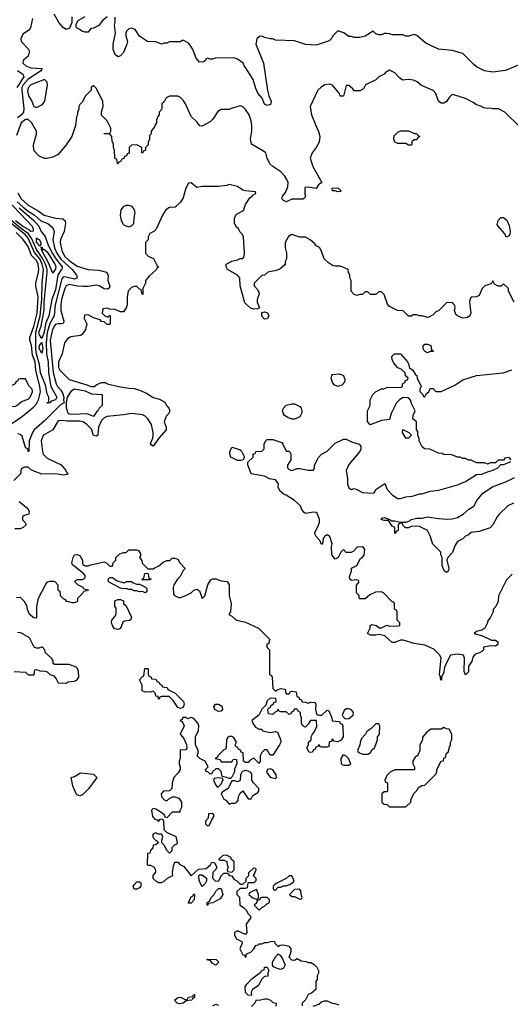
# Model space of a CAD drawing. Header units: inches. Extents: x 2380053 to 2584298, y 380219 to 546618.
# Tile 543 of 656: x 2495947 to 2499559, y 469121 to 476370. Entities that reach past the tile are written whole.
import ezdxf

# ---------------------------------------------------------------- set-up
doc = ezdxf.new("R2010")
doc.units = ezdxf.units.IN
doc.header["$MEASUREMENT"] = 0
doc.layers.add('C4496', color=7, linetype='Continuous')
doc.layers.add('C4497', color=7, linetype='Continuous')

msp = doc.modelspace()

# ---------------------------------------------------------------- linework, layer by layer
at = {"layer": 'C4496', "color": 2, "elevation": 46}
for points in [[(2496840, 470000), (2496838, 469990), (2496830, 469978), (2496810, 469968.7), (2496789.4, 469969.4), (2496782, 469990), (2496790.8, 470000)], [(2497302, 470000), (2497290, 469988), (2497283.9, 470000)], [(2497624.4, 470000), (2497622, 469978), (2497610, 469974), (2497570, 469974), (2497546, 469950), (2497546, 469930), (2497566, 469910), (2497568, 469850), (2497594, 469834), (2497614.6, 469814.6), (2497630, 469786), (2497646, 469770), (2497646, 469750), (2497636.4, 469743.6), (2497615.3, 469710), (2497618, 469650), (2497610, 469634), (2497550, 469662), (2497528, 469650), (2497528.4, 469628.4), (2497543.1, 469603.1), (2497582, 469582), (2497586, 469570), (2497568.7, 469530), (2497590, 469486), (2497602, 469482), (2497610, 469466), (2497614, 469470), (2497614, 469490), (2497650, 469506), (2497671.3, 469528.7), (2497686.4, 469553.6), (2497702, 469558), (2497710, 469566), (2497730, 469566), (2497750, 469575.3), (2497770, 469575.3), (2497806, 469586), (2497822, 469582), (2497826, 469570), (2497850, 469546), (2497864.7, 469555.3), (2497890, 469559), (2497928.9, 469548.9), (2497942, 469530), (2497942, 469510), (2497936.4, 469483.6), (2497928, 469470), (2497947.3, 469447.3), (2497970, 469446), (2497990, 469458), (2498020.4, 469440.4), (2498056.4, 469436.4), (2498070, 469428), (2498090, 469428), (2498114.6, 469414.6), (2498134.6, 469394.6), (2498148, 469370), (2498148, 469350), (2498138, 469330), (2498136.4, 469303.6), (2498127.3, 469287.3), (2498126, 469230), (2498096.4, 469203.6), (2498070, 469194), (2498050, 469154), (2498026, 469130), (2498026, 469110)], [(2497824, 470000), (2497814, 469990), (2497814, 469970), (2497822, 469962), (2497830, 469962), (2497850, 469982), (2497870, 469982), (2497890, 469994), (2497910, 469994), (2497926.5, 470000)], [(2497368, 469110), (2497390, 469122), (2497410, 469114)], [(2497654.6, 469105.4), (2497678, 469130), (2497690, 469154), (2497710, 469152), (2497750, 469162), (2497770, 469162), (2497794, 469150), (2497810, 469134), (2497834, 469130), (2497832.7, 469107.3)], [(2498107.3, 469107.3), (2498150, 469122), (2498170, 469138), (2498190, 469146), (2498210, 469146), (2498248.4, 469128.4), (2498267.3, 469127.3), (2498296.4, 469116.4)]]:
    msp.add_lwpolyline(points, dxfattribs=at)
for points in [[(2497330, 469848), (2497326, 469850), (2497326, 469870), (2497342, 469878), (2497358, 469910), (2497378, 469930), (2497390, 469954), (2497410, 469974), (2497430, 469974), (2497442, 469930), (2497423.6, 469896.4), (2497370, 469868), (2497338, 469862)], [(2497190, 469866), (2497188.9, 469871.1), (2497198, 469882), (2497206, 469910), (2497222, 469918), (2497230, 469934), (2497234, 469930), (2497232, 469890), (2497210, 469866)], [(2497690, 469966), (2497638, 469942), (2497634, 469930), (2497663.6, 469903.6), (2497690, 469894), (2497702, 469898), (2497706, 469910), (2497706, 469930)], [(2497770, 469906), (2497730, 469906), (2497718, 469902), (2497711.6, 469888.4), (2497694, 469886), (2497691.6, 469868.4), (2497674, 469850), (2497710, 469814), (2497730, 469834), (2497750, 469842), (2497763.1, 469856.9), (2497786, 469870), (2497786, 469890)], [(2498007.3, 469967.3), (2497970, 469966), (2497934, 469930), (2497950, 469914), (2497970, 469914), (2498010, 469894), (2498022, 469898), (2498026, 469910), (2498018, 469930), (2498016.4, 469956.4)], [(2497870, 469378), (2497843.1, 469383.1), (2497815.3, 469395.3), (2497808, 469408), (2497809, 469430), (2497829.3, 469470.7), (2497850, 469492), (2497863.6, 469483.6), (2497879.8, 469459.8), (2497902, 469410), (2497890, 469386)], [(2497390, 469408), (2497363.1, 469423.1), (2497350, 469446), (2497330, 469446), (2497327.3, 469452.7), (2497394, 469450), (2497412, 469430)], [(2497650, 469186), (2497628.4, 469188.4), (2497608.4, 469208.4), (2497608, 469250), (2497618, 469270), (2497658, 469310), (2497722, 469358), (2497730, 469372), (2497746, 469374), (2497750, 469394), (2497770, 469394), (2497782, 469370), (2497774, 469350), (2497772.7, 469327.3), (2497750, 469326), (2497730, 469306), (2497703.6, 469256.4), (2497662, 469230), (2497652, 469210), (2497654, 469190)], [(2497123.1, 469123.1), (2497106, 469130), (2497086, 469150), (2497111.6, 469171.6), (2497130, 469172), (2497170, 469154), (2497182, 469158), (2497190, 469172), (2497222, 469178), (2497226, 469190), (2497232.7, 469192.7), (2497234, 469170), (2497218, 469162), (2497214, 469150), (2497172.7, 469147.3), (2497150, 469128.7)]]:
    msp.add_lwpolyline(points, close=True, dxfattribs=at)
at = {"layer": 'C4497', "color": 2}
for points, elevation in [([(2496042, 476378), (2496026, 476310), (2496019.8, 476300.2), (2496011.3, 476290), (2495970, 476262.7), (2495954.9, 476230), (2495958, 476210), (2496014, 476150), (2496017.3, 476130), (2496010, 476102), (2495972, 476070), (2495971.3, 476050), (2495991, 476030), (2496030, 476014.4), (2496111.3, 476010), (2496101, 475990), (2496010, 475930.8), (2495972.1, 475890), (2495962.9, 475870), (2495962.3, 475850), (2495976.4, 475716.4), (2495974.4, 475690), (2495960.9, 475670), (2495930, 475648.3)], 34), ([(2496332, 476390), (2496332, 476350), (2496312.7, 476307.3), (2496290, 476298), (2496268.7, 476310), (2496234, 476350), (2496202, 476410)], 34), ([(2496592, 476390), (2496556, 476364), (2496530, 476328), (2496490, 476308), (2496470, 476306), (2496450, 476278), (2496430, 476278), (2496404.7, 476284.7), (2496390, 476298), (2496366, 476310), (2496362, 476322), (2496363.1, 476336.9), (2496376.4, 476363.6), (2496430, 476394)], 34), ([(2499630, 476039), (2499524.5, 475995.5), (2499430, 475982.7), (2499370, 475994), (2499310, 476024), (2499290, 476039), (2499210, 476122), (2499130, 476142), (2499030, 476153.2), (2498938, 476198), (2498870, 476254), (2498850, 476262), (2498810, 476248.7), (2498788.9, 476248.9), (2498770, 476258), (2498690, 476258), (2498670, 476266), (2498647.3, 476267.3), (2498630, 476268), (2498610, 476258), (2498590, 476258), (2498570, 476266), (2498550, 476286), (2498490, 476248.7), (2498450, 476238), (2498410, 476238), (2498390, 476246), (2498370, 476246), (2498333.6, 476273.6), (2498290, 476288), (2498252, 476250), (2498245.4, 476234.6), (2498225.4, 476214.6), (2498130, 476182), (2498050, 476188), (2497970, 476215.3), (2497830, 476218), (2497810, 476228), (2497790, 476228), (2497750, 476238), (2497730, 476248), (2497712.7, 476247.3), (2497692, 476228), (2497686, 476190), (2497742.8, 476050), (2497771.6, 475848.4), (2497781, 475810), (2497798.8, 475770), (2497794, 475746), (2497770, 475739), (2497750, 475749), (2497732, 475792), (2497700.7, 475830), (2497684.4, 475864.4), (2497666, 475930), (2497610, 476019), (2497599, 476030), (2497593.2, 476050), (2497550, 476078), (2497530, 476086), (2497390, 476088), (2497370, 476078), (2497350, 476078), (2497330, 476086), (2497318, 476082), (2497314, 476070), (2497299.6, 476060.4), (2497270, 476058), (2497245.6, 476085.6), (2497222, 476150), (2497203.1, 476183.1), (2497190, 476198), (2497156.4, 476216.4), (2497143.6, 476216.4), (2497130, 476208), (2497050, 476208), (2497030, 476198), (2497010, 476198), (2496990, 476188.7), (2496950, 476208), (2496888.9, 476208.9), (2496830, 476248), (2496797.6, 476297.6), (2496770, 476307), (2496750, 476302), (2496734.2, 476285.8), (2496728.2, 476270), (2496728.2, 476250), (2496741.6, 476210), (2496736.4, 476190), (2496710, 476129), (2496690, 476104), (2496670, 476097.2), (2496650, 476114), (2496634.5, 476150), (2496636.2, 476190), (2496652, 476270), (2496644, 476330), (2496649, 476350), (2496648.7, 476388.7)], 34), ([(2499630, 475582), (2499518, 475690), (2499472.9, 475712.9), (2499430, 475714), (2499410, 475719), (2499390, 475715.3), (2499360.4, 475720.4), (2499346, 475730), (2499304.7, 475744.7), (2499290, 475758), (2499228.9, 475788.9), (2499150, 475815.3), (2499130, 475818), (2499110, 475798), (2499090, 475768), (2499070, 475755.3), (2499050, 475755.3), (2499029.1, 475769.1), (2499010, 475826), (2498990, 475848), (2498905.6, 475885.6), (2498872.5, 475912.5), (2498845.6, 475925.6), (2498810, 475929.2), (2498765.2, 475925.2), (2498742, 475942), (2498710, 475978), (2498670, 475998), (2498639.6, 475980.4), (2498630, 475968), (2498591.6, 475948.4), (2498570, 475926), (2498494, 475890), (2498478, 475862), (2498450, 475846), (2498410, 475846), (2498400.4, 475860.4), (2498370, 475886), (2498350, 475886), (2498330, 475806), (2498310, 475806), (2498306, 475810), (2498298, 475830), (2498250, 475888), (2498230, 475895.3), (2498194, 475890), (2498166.4, 475873.6), (2498142, 475850), (2498084.7, 475730), (2498096, 475670), (2498126, 475590), (2498147.1, 475547.1), (2498156, 475510), (2498150.7, 475469.3), (2498130.6, 475429.4), (2498101, 475390), (2498086, 475350), (2498106, 475290), (2498172, 475170), (2498147.1, 475152.9), (2498130, 475126), (2498070, 475137.2), (2498046.4, 475133.6), (2498046, 475086), (2498052, 475070), (2498043.6, 475056.4), (2498031.6, 475048.4), (2497951.6, 475048.4), (2497910, 475029), (2497890, 475038), (2497878, 475050), (2497882, 475070), (2497903.1, 475096.9), (2497920.2, 475139.8), (2497922.7, 475170), (2497914.2, 475194.2), (2497898.9, 475218.9), (2497870, 475249), (2497810, 475289.4), (2497789.7, 475309.8), (2497769, 475350), (2497758, 475390), (2497750, 475398), (2497654, 475454), (2497646, 475490), (2497657.2, 475550), (2497657.2, 475590), (2497650, 475626), (2497637.2, 475670), (2497610, 475708.7), (2497590, 475728.7), (2497570, 475735.3), (2497503.6, 475716.4), (2497490, 475708), (2497430, 475708), (2497405.4, 475694.6), (2497370, 475638), (2497350, 475618), (2497290, 475586), (2497272.7, 475587.3), (2497250, 475618), (2497210, 475658), (2497168.7, 475750), (2497150, 475778), (2497130, 475798), (2497110, 475808), (2497050, 475808), (2497024.7, 475795.3), (2497010, 475766), (2496994, 475750), (2496994, 475710), (2496974, 475690), (2496974, 475670), (2496963.6, 475656.4), (2496954, 475630), (2496954, 475610), (2496943.6, 475596.4), (2496939.6, 475580.4), (2496914, 475550), (2496914, 475530), (2496903.6, 475516.4), (2496902, 475490), (2496892.7, 475467.3), (2496891.6, 475448.4), (2496874, 475430), (2496874, 475410), (2496858, 475402), (2496850, 475386), (2496846, 475390), (2496846, 475430), (2496810, 475448), (2496770, 475446), (2496754, 475430), (2496752.7, 475387.3), (2496738, 475382), (2496732.7, 475367.3), (2496718, 475362), (2496712.7, 475347.3), (2496698, 475342), (2496692.7, 475327.3), (2496678, 475322), (2496670, 475306), (2496666, 475310), (2496662, 475342), (2496650, 475346), (2496647.3, 475352.7), (2496646, 475410), (2496638, 475430), (2496636.4, 475456.4), (2496627.3, 475472.7), (2496626, 475510), (2496610, 475526), (2496568.4, 475528.4), (2496570, 475532), (2496610, 475534), (2496618, 475550), (2496618, 475570), (2496590, 475626), (2496550, 475666), (2496549.1, 475690.9), (2496562, 475730), (2496558, 475770), (2496510, 475866), (2496490, 475886), (2496474, 475870), (2496474, 475850), (2496430, 475806), (2496410, 475766), (2496390, 475746), (2496382, 475730), (2496382, 475710), (2496372, 475690), (2496372, 475670), (2496365.4, 475654.6), (2496358, 475590), (2496331.3, 475510), (2496290, 475448), (2496230, 475378), (2496190, 475358), (2496150, 475348.7), (2496130, 475348.7), (2496090, 475366), (2496050, 475406), (2496049, 475449), (2496071.8, 475528.2), (2496069.6, 475550), (2496033.4, 475613.4), (2496010, 475635.1), (2495990, 475634.7), (2495957.6, 475610), (2495923.2, 475516.8)], 38), ([(2495930, 475996.4), (2495968.9, 475968.9), (2495978.7, 475950), (2495926.2, 475870)], 30), ([(2499588, 474290), (2499546, 474370), (2499546, 474390), (2499510, 474426), (2499492, 474408), (2499468.4, 474408.4), (2499443.1, 474423.1), (2499430, 474446), (2499426, 474434), (2499416, 474424), (2499372, 474410), (2499352, 474390), (2499330, 474338), (2499311.1, 474328.9), (2499270, 474326), (2499263.6, 474316.4), (2499258, 474290), (2499268, 474210), (2499260.7, 474190), (2499243.8, 474176.2), (2499210, 474172.7), (2499169, 474189), (2499159, 474199), (2499148.9, 474228.9), (2499154, 474250), (2499150, 474266), (2499130, 474288), (2499090, 474286), (2499030, 474226), (2499010, 474218), (2498990, 474198), (2498959.6, 474180.4), (2498950, 474178), (2498910, 474188.7), (2498888.9, 474188.9), (2498870, 474198), (2498843.6, 474196.4), (2498830, 474188), (2498810, 474188), (2498770, 474226), (2498728.4, 474228.4), (2498670, 474258), (2498654.6, 474274.6), (2498630, 474346), (2498610, 474366), (2498590, 474366), (2498570, 474346), (2498530, 474346), (2498510, 474366), (2498490, 474366), (2498470, 474346), (2498450, 474346), (2498430, 474338), (2498410, 474346), (2498388, 474370), (2498388, 474450), (2498378, 474470), (2498378, 474490), (2498368, 474510), (2498366, 474530), (2498310, 474555.3), (2498270, 474554), (2498250, 474559), (2498220.1, 474580.1), (2498188.7, 474610), (2498170, 474666), (2498153.6, 474693.6), (2498130, 474706), (2498120.4, 474720.4), (2498086, 474750), (2498050, 474768), (2498008.9, 474768.9), (2497950, 474788), (2497925.4, 474774.6), (2497902, 474730), (2497902, 474690), (2497911.3, 474650), (2497912, 474610), (2497902, 474590), (2497902, 474570), (2497896.9, 474563.1), (2497865.4, 474534.6), (2497836.9, 474523.1), (2497774, 474510), (2497750, 474488), (2497730, 474486), (2497674, 474430), (2497674, 474410), (2497699.8, 474379.8), (2497710.9, 474350.9), (2497696, 474310), (2497696, 474290), (2497711.6, 474248.4), (2497698, 474242), (2497670, 474239), (2497645.6, 474245.6), (2497604, 474284), (2497569.2, 474410), (2497568, 474470), (2497550, 474488), (2497478, 474530), (2497468, 474550), (2497468, 474570), (2497510, 474591), (2497550, 474601), (2497570, 474611), (2497588.7, 474611.3), (2497599, 474630), (2497602.7, 474650), (2497595.3, 474770), (2497588.4, 474788.4), (2497570, 474806), (2497558, 474830), (2497543.1, 474843.1), (2497528.4, 474868.4), (2497528, 474910), (2497543.1, 474936.9), (2497594.6, 474965.4), (2497608.7, 475010), (2497641.2, 475058.8), (2497658, 475070), (2497662, 475078), (2497686, 475090), (2497682, 475102), (2497610, 475108.7), (2497590, 475115.3), (2497550, 475142), (2497490, 475155.3), (2497471.1, 475148.9), (2497410, 475142), (2497290, 475142), (2497250, 475135.3), (2497210, 475168), (2497190, 475166), (2497170.9, 475129.1), (2497150, 475058), (2497130, 475026), (2497091.6, 474988.4), (2497050, 474988), (2497022, 474970), (2496998, 474930), (2496951.6, 474828.4), (2496934, 474810), (2496905.4, 474794.6), (2496894, 474770), (2496894, 474750), (2496874, 474730), (2496874, 474650), (2496894, 474630), (2496931, 474611), (2496958, 474558), (2496972, 474550), (2496958, 474542), (2496954, 474530), (2496899.6, 474480.4), (2496874, 474450), (2496872, 474430), (2496854, 474390), (2496852.7, 474347.3), (2496848, 474350), (2496842, 474382), (2496830, 474386), (2496810, 474406), (2496790, 474406), (2496770, 474398), (2496746, 474370), (2496738, 474330), (2496738, 474270), (2496730.9, 474249.1), (2496710, 474218), (2496690, 474218), (2496650, 474235.3), (2496610, 474238), (2496590, 474246), (2496558, 474242), (2496554, 474210), (2496574, 474190), (2496590, 474182), (2496598, 474182), (2496610, 474194), (2496614, 474190), (2496614, 474130), (2496610, 474126), (2496590, 474126), (2496570, 474146), (2496550, 474148), (2496539, 474159), (2496490, 474175.3), (2496450, 474198), (2496424.7, 474195.3), (2496422, 474170), (2496442, 474130), (2496431, 474090), (2496407.9, 474052.1), (2496395.2, 474044.8), (2496324, 474036), (2496299.6, 474020.4), (2496278, 473990), (2496258.8, 473910), (2496233, 473850), (2496233.4, 473810), (2496243, 473790), (2496310, 473720.7), (2496442.2, 473682.2), (2496470, 473669.1), (2496495.3, 473670), (2496515.5, 473684.5), (2496550, 473698), (2496578, 473698), (2496594, 473690), (2496674, 473670), (2496750, 473656.3), (2496793.4, 473653.4), (2496830, 473643), (2496879.5, 473619.5), (2496930, 473588), (2496976.8, 473576.8), (2497014.9, 473554.9), (2497028.3, 473528.3), (2497046, 473510), (2497052, 473490), (2497044.7, 473470), (2497024.7, 473450), (2497011, 473410), (2497024.7, 473370), (2497024.7, 473350), (2496971, 473290), (2496930, 473229.2), (2496916.4, 473236.4), (2496909.2, 473250), (2496926, 473290), (2496929.4, 473310), (2496929.4, 473330), (2496916.2, 473390), (2496890, 473432.3), (2496871, 473451), (2496850, 473459.6), (2496770, 473471.3), (2496710, 473459.7), (2496590, 473449.2), (2496570, 473439.5), (2496550, 473419.3), (2496527.3, 473370), (2496522, 473310), (2496510, 473304), (2496489.5, 473309.5), (2496474.5, 473354.5), (2496441.2, 473390), (2496414, 473410), (2496390, 473414), (2496293.3, 473413.3), (2496262, 473418), (2496230, 473415.3), (2496190.7, 473349.3), (2496122, 473310), (2496116.9, 473303.1), (2496104.7, 473270), (2496114, 473190), (2496120.7, 473170), (2496150, 473140.7), (2496252.1, 473092.1), (2496286.8, 473050), (2496294.4, 473034.4), (2496302, 473030), (2496299.6, 473020.4), (2496270, 473017.2), (2496210, 473027.3), (2496110, 473022.7), (2496033.2, 473053.2), (2496010, 473075.3), (2495983.6, 473076.4), (2495958, 473062), (2495952.7, 473027.3), (2495903.6, 472976.4)], 42), ([(2495934.5, 475094.5), (2495957, 475050), (2496010, 475004.6), (2496083.4, 474963.4), (2496127.3, 474930), (2496212.5, 474907.5), (2496264.7, 474904.7), (2496282, 474890), (2496284.7, 474870), (2496274.9, 474810), (2496247.8, 474752.3), (2496245.7, 474730), (2496256.5, 474670), (2496276.9, 474630), (2496310, 474596.9), (2496370, 474555.5), (2496450.5, 474530.5), (2496530, 474526.7), (2496550, 474522), (2496586, 474510), (2496599.1, 474490), (2496596, 474450), (2496610.8, 474410), (2496606, 474394), (2496593.4, 474386.6), (2496570, 474389.5), (2496531.6, 474411.6), (2496510, 474415.1), (2496450, 474404.5), (2496415.6, 474404.4), (2496370, 474407.1), (2496310, 474419.1), (2496290, 474411.5), (2496278.3, 474390), (2496254.3, 474310), (2496249.1, 474270), (2496249.2, 474229.2), (2496272.4, 474150), (2496270, 474138), (2496267.1, 474132.9), (2496254, 474130), (2496230, 474131.5), (2496210, 474124.7), (2496203.5, 474116.5), (2496187.8, 474090), (2496172.4, 474010), (2496192.6, 473772.6), (2496214.6, 473690), (2496224.6, 473670), (2496250, 473642.4), (2496262, 473622), (2496271, 473590), (2496268.5, 473568.5), (2496274, 473550), (2496250, 473536.2), (2496130, 473416.9), (2496053.7, 473350), (2496040.3, 473330), (2496017, 473270), (2496014, 473190), (2496009.5, 473190), (2496006.3, 473206.3), (2495990, 473219), (2495964.6, 473304.6), (2495950, 473316.9), (2495930, 473319.8)], 38), ([(2495929.4, 475030), (2495970, 474992), (2496010, 474960.6), (2496053.9, 474933.9), (2496103.7, 474890), (2496153, 474870), (2496190, 474838), (2496200.3, 474810), (2496190.3, 474749.7), (2496204.2, 474690), (2496220.7, 474650), (2496250, 474607.1), (2496333.8, 474530), (2496364.4, 474490), (2496370.5, 474470), (2496350, 474460.5), (2496290, 474475.1), (2496270, 474475.8), (2496257.8, 474462.2), (2496207.5, 474270), (2496199.6, 474190), (2496170, 474133.6), (2496150, 474066), (2496142.9, 473990), (2496145.4, 473910), (2496155.5, 473850), (2496158.5, 473770), (2496175.6, 473670), (2496220.5, 473590), (2496210.6, 473570), (2496178, 473562), (2496168.7, 473548.7), (2496150, 473546), (2496148.9, 473548.9), (2496162, 473558), (2496161.2, 473590), (2496150, 473615.3), (2496138, 473678), (2496099.4, 473770), (2496092.2, 473830), (2496071.7, 473910), (2496066.9, 473946.9), (2496066.1, 474070), (2496096.7, 474190), (2496110.4, 474310), (2496111.4, 474430), (2496121.7, 474530), (2496113.5, 474570), (2496094.6, 474610), (2496056.8, 474656.8), (2496010, 474760.4), (2495990, 474786.3), (2495833.6, 474910)], 34), ([(2495858.9, 475038.9), (2496038.9, 474850), (2496046.4, 474830), (2496046.4, 474813.6), (2496030, 474809.8), (2496021.1, 474821.1), (2495970, 474847.9), (2495916.2, 474890)], 26), ([(2495944.1, 474984.1), (2496051.3, 474891.3), (2496087.8, 474850), (2496106, 474810), (2496134.7, 474774.7), (2496156.5, 474710), (2496189.2, 474649.2), (2496212.6, 474610), (2496258.7, 474550), (2496258, 474530), (2496250, 474524.7), (2496227.2, 474490), (2496210, 474380.9), (2496184.8, 474310), (2496161.1, 474190), (2496135.8, 474130), (2496126.3, 474070), (2496110, 474022), (2496091.8, 474050), (2496088.8, 474070), (2496106.3, 474113.6), (2496126.3, 474233.7), (2496127.9, 474290), (2496149.2, 474510), (2496148.6, 474530), (2496137.3, 474570), (2496114.8, 474614.8), (2496070, 474678.7), (2496035.9, 474755.9), (2496012.9, 474792.9), (2495950, 474838.2), (2495863.2, 474910)], 30), ([(2495849, 473371), (2495967, 473450), (2496050, 473518.7), (2496070, 473542.4), (2496084.7, 473570), (2496100.9, 473630), (2496096.1, 473670), (2496065.3, 473790), (2496060.7, 473850), (2496041.1, 473901.1), (2496033.8, 473970), (2496021.1, 474010), (2496021.3, 474030), (2496050, 474110.7), (2496076.1, 474210), (2496082.7, 474330), (2496064.7, 474410), (2496064.7, 474430), (2496085.1, 474510), (2496087.3, 474532.7), (2496082.4, 474570), (2496070, 474597.4), (2496033, 474633), (2496010, 474699.6), (2495970, 474754.5), (2495921.9, 474801.9)], 38), ([(2499566, 473130), (2499550, 473146), (2499518, 473142), (2499510, 473126), (2499470, 473126), (2499450, 473106), (2499412.7, 473107.3), (2499390, 473098), (2499370, 473106), (2499310, 473108), (2499270, 473128), (2499250, 473128), (2499230, 473138), (2499210, 473138), (2499190, 473148), (2499170, 473148), (2499127.3, 473167.3), (2499070, 473168), (2499056.4, 473176.4), (2499030, 473178), (2498967.3, 473207.3), (2498926, 473210), (2498910, 473226), (2498888.4, 473268.4), (2498887.3, 473287.3), (2498878, 473310), (2498878, 473338), (2498868, 473350), (2498868, 473410), (2498842, 473430), (2498843.1, 473456.9), (2498858, 473490), (2498828.4, 473548.4), (2498827.3, 473567.3), (2498810, 473586), (2498770, 473588), (2498745.4, 473574.6), (2498722, 473550), (2498682, 473470), (2498670, 473426), (2498610, 473418), (2498528, 473388), (2498507.3, 473412.7), (2498508, 473490), (2498526, 473530), (2498528.4, 473571.6), (2498546, 473610), (2498566, 473630), (2498610, 473652), (2498627.3, 473652.7), (2498650, 473662), (2498756.4, 473663.6), (2498766, 473670), (2498766, 473690), (2498782, 473698), (2498787.3, 473712.7), (2498802, 473718), (2498806, 473730), (2498788, 473748), (2498786, 473770), (2498756.4, 473796.4), (2498730, 473806), (2498700.4, 473840.4), (2498688.4, 473868.4), (2498686, 473890), (2498706, 473910), (2498750.8, 473910.8), (2498802, 473850), (2498812, 473830), (2498814, 473810), (2498842, 473790), (2498859.6, 473759.6), (2498871.3, 473750), (2498872, 473730), (2498902, 473670), (2498892, 473650), (2498892.7, 473632.7), (2498914, 473610), (2498918, 473598), (2498930, 473594), (2498943.1, 473616.9), (2498958, 473630), (2498970, 473654), (2498990, 473654), (2499010, 473632), (2499050, 473631.3), (2499150, 473678), (2499210, 473718), (2499310, 473751.3), (2499506, 473770), (2499570, 473791.3)], 42), ([(2499571.6, 472288.4), (2499530, 472246), (2499472.7, 472127.3), (2499470, 472086), (2499451.6, 472048.4), (2499432.7, 472027.3), (2499432, 472010), (2499410, 471966), (2499392.7, 471947.3), (2499392, 471930), (2499372, 471890), (2499350, 471875.3), (2499310, 471866), (2499294, 471850), (2499354.4, 471834.4), (2499420.7, 471800.7), (2499450, 471800.7), (2499466, 471790), (2499466, 471770), (2499450, 471757.2), (2499410, 471759), (2499362, 471750), (2499361, 471730), (2499350, 471719), (2499332.5, 471707.5), (2499300.7, 471699.3), (2499283, 471677), (2499275.9, 471644.1), (2499251.3, 471610), (2499250, 471568), (2499230, 471546), (2499218, 471570), (2499222, 471670), (2499214, 471690), (2499170, 471697.6), (2499118, 471690), (2499078, 471610), (2499071, 471589), (2499070, 471566), (2499052, 471530), (2499051.3, 471510), (2499047.3, 471507.3), (2499046, 471530), (2499038, 471550), (2499049.2, 471670), (2499039, 471690), (2498995.2, 471735.2), (2498930, 471764.5), (2498850, 471777), (2498770, 471801.2), (2498750, 471801.2), (2498710, 471785.2), (2498690, 471785.2), (2498634, 471834), (2498590, 471844), (2498570, 471839), (2498530, 471839), (2498508, 471850), (2498526, 471890), (2498526, 471910), (2498543.1, 471916.9), (2498574, 471910), (2498592.7, 471892.7), (2498610, 471892), (2498650, 471911.3), (2498670, 471904.7), (2498733.6, 471906.4), (2498746, 471910), (2498746, 471930), (2498726, 471950), (2498726, 472010), (2498722, 472022), (2498706, 472030), (2498706, 472070), (2498702, 472082), (2498687.3, 472087.3), (2498626, 472150), (2498610, 472158), (2498565.4, 472154.6), (2498523.6, 472136.4), (2498490, 472106), (2498450, 472106), (2498446, 472110), (2498446, 472130), (2498426, 472150), (2498427.3, 472207.3), (2498446, 472230), (2498442, 472242), (2498430, 472246), (2498390, 472242), (2498378, 472250), (2498375.3, 472270), (2498389, 472310), (2498389.2, 472330.8), (2498430, 472352), (2498456.4, 472403.6), (2498470, 472412), (2498482, 472430), (2498488, 472470), (2498480.4, 472480.4), (2498470, 472488), (2498432.7, 472487.3), (2498403.6, 472456.4), (2498387.3, 472447.3), (2498350, 472448), (2498330, 472468), (2498312, 472450), (2498292, 472410), (2498270, 472398), (2498244, 472430), (2498242, 472490), (2498248, 472510), (2498230, 472566), (2498210, 472578), (2498190, 472566), (2498182, 472550), (2498179.6, 472520.4), (2498170, 472506), (2498156.4, 472536.4), (2498130, 472566), (2498118, 472590), (2498143.1, 472636.9), (2498153.2, 472666.8), (2498154, 472690), (2498136.5, 472736.5), (2498130, 472742), (2498110, 472744), (2498050, 472735.3), (2498041.2, 472741.2), (2498024.7, 472764.7), (2498015.3, 472790), (2497970, 472828.7), (2497910, 472868), (2497894, 472874), (2497861.2, 472901.2), (2497849.1, 472929.1), (2497852.9, 472952.9), (2497830, 472982), (2497786, 472990), (2497749.3, 473009.3), (2497650, 473026), (2497627.3, 473092.7), (2497627.3, 473112.7), (2497666, 473150), (2497666, 473170), (2497682, 473178), (2497686, 473190), (2497730, 473194), (2497746, 473210), (2497747.3, 473247.3), (2497758, 473270), (2497770, 473278), (2497810, 473278), (2497876, 473256), (2497885.4, 473245.4), (2497910, 473194), (2497930, 473194), (2497934, 473190), (2497942, 473170), (2497942, 473130), (2497918, 473090), (2497918, 473070), (2497930, 473058), (2497950, 473051), (2497990, 473064.7), (2498010, 473064.7), (2498070, 473052), (2498110, 473054), (2498118, 473070), (2498118, 473090), (2498146, 473146), (2498168, 473170), (2498210, 473192), (2498270, 473252), (2498330, 473282), (2498350, 473282), (2498390, 473262), (2498445.4, 473245.4), (2498458, 473230), (2498458, 473210), (2498451, 473190), (2498370, 473095.3), (2498351, 473050), (2498361, 472990), (2498361, 472950), (2498370, 472922), (2498390, 472912), (2498410, 472918), (2498430, 472911.3), (2498470, 472887.7), (2498550, 472884.7), (2498558, 472890), (2498568, 472910), (2498634, 472954), (2498652, 472910), (2498692, 472870), (2498730, 472844.7), (2498750, 472844.7), (2498790, 472858), (2498838, 472862), (2498890, 472878), (2498910, 472878), (2498970, 472898), (2499033.6, 472906.4), (2499170, 472946), (2499228, 472970), (2499310, 473022), (2499350, 473024.7), (2499390, 473042), (2499426, 473050), (2499466, 473070), (2499490, 473094), (2499510, 473094), (2499536.4, 473103.6), (2499562, 473118)], 42), ([(2499582, 472810), (2499541, 472790), (2499476, 472730), (2499461, 472710), (2499431.3, 472650), (2499410.9, 472629.1), (2499330, 472602), (2499270, 472595.3), (2499250, 472578), (2499230, 472568), (2499210, 472548), (2499170, 472528), (2499150, 472495.3), (2499134, 472446), (2499098, 472410), (2499091.3, 472390), (2499106, 472330), (2499101, 472310), (2499090, 472299), (2499075.3, 472310), (2499058, 472350), (2499058, 472410), (2499048, 472430), (2499048, 472450), (2498989.1, 472509.1), (2498968.7, 472570), (2498948.4, 472608.4), (2498890, 472638), (2498870, 472642), (2498830, 472638), (2498810, 472628), (2498788.4, 472628.4), (2498767.3, 472647.3), (2498762, 472662), (2498750, 472666), (2498734, 472650), (2498734, 472610), (2498718, 472602), (2498710, 472586), (2498708, 472630), (2498690, 472642), (2498662, 472682), (2498630, 472682.7), (2498609, 472690), (2498618, 472702), (2498630, 472704.7), (2498672, 472690), (2498681, 472681), (2498710, 472681), (2498751.1, 472671.1), (2498788.9, 472671.1), (2498819, 472681), (2498830, 472691), (2498870, 472701), (2498910, 472701), (2498949.6, 472710.4), (2499030, 472696.3), (2499093.2, 472693.2), (2499130, 472694.9), (2499170, 472705.3), (2499211, 472729), (2499253.3, 472766.7), (2499290, 472787.7), (2499312.3, 472830), (2499356.1, 472883.9), (2499428.4, 472931.6), (2499530.6, 472969.4), (2499590, 472999.2)], 38), ([(2495942.4, 472822.4), (2496006.8, 472770), (2496016, 472750), (2496014, 472730), (2495979.8, 472720.2), (2495966.8, 472710), (2495967.7, 472687.7), (2495984.7, 472670), (2495994, 472650), (2495972, 472630), (2495950, 472622), (2495910, 472622)], 42), ([(2495923.6, 472116.4), (2495950, 472118), (2495978, 472090), (2495997.2, 472057.2), (2496002, 472030), (2496016.4, 471996.4), (2496050, 471968), (2496070, 471966), (2496074, 471970), (2496072, 472050), (2496086, 472110), (2496136, 472210), (2496151.3, 472230), (2496170, 472237), (2496196.2, 472236.2), (2496208.7, 472230), (2496228, 472210), (2496228, 472170), (2496242, 472162), (2496246, 472130), (2496267.3, 472107.3), (2496282, 472102), (2496288.4, 472088.4), (2496307.3, 472087.3), (2496330, 472078), (2496350, 472078), (2496370, 472086), (2496374, 472090), (2496374, 472110), (2496412.7, 472147.3), (2496418, 472162), (2496454, 472170), (2496418, 472178), (2496414, 472190), (2496374, 472210), (2496354, 472230), (2496358, 472242), (2496372.7, 472247.3), (2496408.4, 472248.4), (2496424.7, 472255.3), (2496432, 472270), (2496418, 472290), (2496336.9, 472356.9), (2496331.6, 472371.6), (2496341, 472410), (2496351.1, 472428.9), (2496370, 472433.2), (2496390, 472424), (2496409, 472390), (2496408.7, 472368.7), (2496415.3, 472355.3), (2496429, 472349), (2496450, 472349), (2496470, 472357.2), (2496570, 472378), (2496588.4, 472368.4), (2496610, 472346), (2496630, 472346), (2496634, 472370), (2496654, 472390), (2496654, 472410), (2496683.6, 472436.4), (2496710, 472446), (2496730, 472446), (2496750, 472466), (2496810, 472466), (2496822, 472462), (2496836.4, 472436.4), (2496836.4, 472423.6), (2496828, 472410), (2496847.3, 472387.3), (2496848.4, 472368.4), (2496890, 472326), (2496930, 472326), (2496943.6, 472336.4), (2496970, 472346), (2497003.6, 472376.4), (2497030, 472388), (2497051.6, 472388.4), (2497070, 472406), (2497090, 472406), (2497110, 472398), (2497126, 472370), (2497166, 472330), (2497150, 472314), (2497128, 472270), (2497108.9, 472251.1), (2497082, 472210), (2497078, 472190), (2497080.4, 472140.4), (2497086, 472130), (2497116.4, 472116.4), (2497130, 472115.3), (2497170.7, 472129.3), (2497210, 472149), (2497230, 472168.7), (2497250, 472178), (2497270, 472166), (2497290, 472108), (2497310, 472128), (2497331, 472210), (2497354.4, 472245.6), (2497370, 472254), (2497390, 472253.2), (2497430, 472239), (2497473.6, 472233.6), (2497489, 472209), (2497489, 472130), (2497504, 472070), (2497498, 472010), (2497486, 471990), (2497510, 471978), (2497530, 471958), (2497546, 471950), (2497610, 471935.3), (2497706, 471890), (2497786, 471810), (2497782, 471778), (2497767.3, 471772.7), (2497766, 471750), (2497786, 471730), (2497786, 471550), (2497802, 471542), (2497806, 471530), (2497810, 471446), (2497830, 471426), (2497843.6, 471436.4), (2497870, 471446), (2497902, 471442), (2497906, 471410), (2497910, 471406), (2497930, 471406), (2497938, 471422), (2497950, 471426), (2497982, 471422), (2497987.3, 471387.3), (2498002, 471382), (2498007.3, 471367.3), (2498022, 471362), (2498027.3, 471347.3), (2498050, 471346), (2498070, 471338), (2498090, 471346), (2498122, 471342), (2498128, 471328), (2498124, 471290), (2498128.9, 471268.9), (2498135.3, 471255.3), (2498148.4, 471248.4), (2498171, 471249), (2498210, 471286), (2498222, 471282), (2498246, 471230), (2498247.3, 471207.3), (2498302, 471202), (2498307.3, 471187.3), (2498322, 471182), (2498326, 471170), (2498328, 471090), (2498314.6, 471065.4), (2498290, 471054), (2498258, 471058), (2498254, 471070), (2498247.3, 471072.7), (2498242, 471058), (2498226, 471050), (2498222, 471018), (2498210, 471014), (2498170, 471014), (2498158, 471018), (2498150, 471034), (2498142, 471018), (2498127.3, 471012.7), (2498122, 470998), (2498107.3, 470992.7), (2498102, 470978), (2498090, 470974), (2498078, 470978), (2498062, 471010), (2498074, 471030), (2498074, 471050), (2498092, 471068), (2498092, 471090), (2498102, 471110), (2498116, 471124), (2498134.8, 471165.2), (2498131.1, 471211.1), (2498089, 471211), (2498070, 471182), (2498050, 471162), (2498043.6, 471163.6), (2498030, 471174), (2498022, 471190), (2498022, 471230), (2498014, 471250), (2498014, 471270), (2497998, 471278), (2497990, 471294), (2497967.3, 471292.7), (2497962, 471278), (2497947.3, 471272.7), (2497942, 471258), (2497930, 471254), (2497910, 471274), (2497870, 471274), (2497858, 471278), (2497850, 471294), (2497842, 471278), (2497827.3, 471272.7), (2497810, 471254), (2497778, 471258), (2497774, 471290), (2497778, 471302), (2497792.7, 471307.3), (2497798, 471322), (2497812.7, 471327.3), (2497818, 471342), (2497834, 471350), (2497832.7, 471372.7), (2497790, 471374), (2497770, 471354), (2497758, 471322), (2497730, 471294), (2497708, 471250), (2497655.3, 471210), (2497664.7, 471184.7), (2497682, 471162), (2497710, 471146), (2497730, 471146), (2497734.6, 471134.6), (2497790, 471122), (2497830, 471129.2), (2497844.7, 471124.7), (2497867, 471070), (2497869.4, 471050), (2497860.9, 471030), (2497810, 470954), (2497790, 470954), (2497770, 470994), (2497750, 470994), (2497730, 470974), (2497718, 470950), (2497718, 470910), (2497710, 470894), (2497670, 470934), (2497643.1, 470916.9), (2497630, 470902), (2497610, 470902), (2497594, 470910), (2497592.7, 470972.7), (2497578, 470978), (2497572.7, 470992.7), (2497558, 470998), (2497554, 471010), (2497538, 471018), (2497534, 471030), (2497542, 471050), (2497523.6, 471083.6), (2497510, 471092), (2497488.4, 471091.6), (2497476.4, 471083.6), (2497468.7, 471071.3), (2497467.3, 471012.7), (2497462, 470998), (2497450, 470994), (2497406, 470950), (2497402, 470938), (2497386, 470930), (2497422, 470922), (2497430, 470906), (2497510, 470906), (2497518, 470922), (2497530, 470926), (2497542, 470922), (2497546, 470890), (2497528.4, 470851.6), (2497527.3, 470832.7), (2497510, 470794), (2497498, 470782), (2497490, 470782), (2497471.6, 470791.6), (2497438, 470798), (2497430, 470834), (2497410, 470854), (2497390, 470854), (2497367.3, 470832.7), (2497362, 470818), (2497350, 470814), (2497332.7, 470832.7), (2497318, 470838), (2497314, 470850), (2497334, 470870), (2497312, 470910), (2497274, 470930), (2497254, 470950), (2497262, 470970), (2497262, 470990), (2497242, 471030), (2497242, 471090), (2497263.6, 471136.4), (2497264.7, 471170), (2497258, 471190), (2497230, 471224.7), (2497210, 471231.3), (2497182, 471222), (2497170, 471232), (2497148.4, 471231.6), (2497142, 471218), (2497126, 471210), (2497142, 471202), (2497158, 471170), (2497128, 471110), (2497156.4, 471076.4), (2497174.6, 471034.6), (2497176.4, 471003.6), (2497170, 470994), (2497128.4, 470991.6), (2497128.9, 470931.1), (2497122, 470910), (2497122, 470890), (2497128.7, 470870), (2497128.7, 470850), (2497114.6, 470825.4), (2497082, 470790), (2497069, 470750), (2497068, 470710), (2497050, 470692), (2497006, 470690), (2496988.7, 470670), (2496990, 470648), (2497010, 470626), (2497030, 470618), (2497046, 470634), (2497071.6, 470648.4), (2497090, 470648.7), (2497119, 470639), (2497138, 470610), (2497138, 470570), (2497126, 470546), (2497126, 470534), (2497070, 470534), (2497030, 470494), (2497018, 470498), (2497012.7, 470512.7), (2496994, 470530), (2496950, 470558), (2496930, 470562), (2496918, 470550), (2496924, 470504), (2496943.1, 470483.1), (2496958, 470478), (2496970, 470466), (2496978, 470482), (2496990, 470486), (2497002, 470482), (2497006, 470470), (2497007.3, 470407.3), (2497027.3, 470387.3), (2497095.3, 470355.3), (2497106, 470310), (2497102, 470298), (2497090, 470294), (2497067.3, 470272.7), (2497066, 470250), (2497050, 470234), (2497030, 470254), (2497014, 470290), (2496994, 470310), (2496994, 470330), (2497002, 470350), (2496992.7, 470372.7), (2496970, 470374), (2496950, 470382), (2496930, 470374), (2496926, 470370), (2496926, 470350), (2496950, 470326), (2496962, 470322), (2496966, 470310), (2496950, 470294), (2496928.7, 470291.3), (2496927.3, 470272.7), (2496910, 470254), (2496906, 470234), (2496888, 470230), (2496886, 470150), (2496890, 470146), (2496910, 470146), (2496938, 470130), (2496948, 470110), (2496947.3, 470092.7), (2496926, 470070), (2496926, 470050), (2496946, 470030), (2496970, 470018), (2496990, 470018), (2497010, 470028), (2497034, 470050), (2497074, 470070), (2497072, 470090), (2497079.6, 470140.4), (2497090, 470166), (2497110, 470166), (2497126, 470150), (2497154.6, 470134.6), (2497210, 470066), (2497263.6, 470116.4), (2497319.6, 470120.4), (2497352.7, 470147.3), (2497358, 470162), (2497370, 470166), (2497382, 470162), (2497398, 470130), (2497390, 470114), (2497368, 470092), (2497366, 470050), (2497386, 470030), (2497410, 470026), (2497431.6, 470068.4), (2497450, 470086), (2497470, 470086), (2497482, 470082), (2497490, 470068), (2497510, 470066), (2497523.1, 470043.1), (2497546, 470030), (2497570, 470006), (2497590, 470006), (2497614, 470026), (2497614, 470050), (2497634, 470070), (2497634, 470090), (2497670, 470126), (2497682, 470122), (2497686, 470110), (2497676.4, 470083.6), (2497666, 470070), (2497686, 470050), (2497686, 470030), (2497670, 470014), (2497626, 470014), (2497624.4, 470000)], 46), ([(2495906, 471570), (2495990, 471566), (2496010, 471546), (2496050, 471546), (2496054, 471550), (2496058, 471582), (2496070, 471586), (2496095.3, 471575.3), (2496133.6, 471573.6), (2496150, 471568), (2496169, 471549), (2496199, 471539), (2496216.4, 471516.4), (2496230, 471488), (2496290, 471486), (2496304.7, 471495.3), (2496350, 471499.3), (2496371, 471510), (2496378.5, 471521.5), (2496382.8, 471530), (2496381, 471570), (2496372, 471592), (2496362, 471602), (2496310, 471622), (2496203.6, 471623.6), (2496194, 471630), (2496194, 471650), (2496182, 471670), (2496134, 471710), (2496131.6, 471731.6), (2496112.7, 471752.7), (2496090, 471742), (2496070, 471742), (2496054, 471750), (2496019.8, 471819.8), (2495954.6, 471854.6), (2495930, 471857.6)], 46), ([(2497283.9, 470000), (2497267.3, 470032.7), (2497266, 470070), (2497270, 470074), (2497290, 470074), (2497322, 470050), (2497322, 470030), (2497312, 470010), (2497302, 470000)], 46), ([(2497926.5, 470000), (2497936.4, 470003.6), (2497960.4, 470019.6), (2497968, 470030), (2497950, 470066), (2497930, 470066), (2497910, 470046), (2497834, 470010), (2497824, 470000)], 46), ([(2496790.8, 470000), (2496810, 470022), (2496830, 470022), (2496842, 470010), (2496840, 470000)], 46)]:
    msp.add_lwpolyline(points, dxfattribs=dict(at, elevation=elevation))
for points, elevation in [([(2496130, 475929.2), (2496030, 475889.5), (2496010, 475869), (2496005.4, 475845.4), (2496012.4, 475810), (2496035.5, 475770), (2496050, 475731.3), (2496070, 475724), (2496114.2, 475745.8), (2496132.3, 475770), (2496152.3, 475890), (2496149.2, 475910)], 38), ([(2498810, 475446), (2498790, 475458), (2498730, 475458), (2498710, 475468), (2498702, 475490), (2498704.7, 475515.3), (2498730, 475542), (2498751.6, 475551.6), (2498810, 475552), (2498852.7, 475532.7), (2498871.6, 475531.6), (2498878, 475518), (2498894, 475510), (2498878, 475502), (2498870, 475486), (2498850, 475486), (2498834, 475470), (2498834, 475450), (2498830, 475446)], 38), ([(2498290, 475102), (2498270, 475108.7), (2498250, 475108.7), (2498248, 475130), (2498290, 475132), (2498314, 475110), (2498310, 475106)], 38), ([(2496750, 475002.7), (2496730, 475002.7), (2496708.1, 474991.9), (2496690.8, 474970), (2496687.1, 474927.1), (2496694.4, 474894.4), (2496706.4, 474866.4), (2496716.9, 474856.9), (2496750, 474844.7), (2496770, 474852), (2496788, 474870), (2496788.9, 474908.9), (2496797.2, 474950), (2496793.2, 474970), (2496774.2, 474994.2)], 42), ([(2499530, 474768), (2499516, 474796), (2499468.9, 474848.9), (2499463.1, 474863.1), (2499468.4, 474891.6), (2499490, 474914), (2499510, 474914), (2499534.4, 474894.4), (2499550, 474854), (2499558.8, 474810), (2499554.8, 474790), (2499550, 474778)], 38), ([(2496095.3, 474704.7), (2496090, 474706), (2496081.5, 474721.5), (2496069.9, 474730), (2496070, 474764.7), (2496075.2, 474755.2), (2496091, 474751), (2496103.1, 474730), (2496102.8, 474717.2)], 26), ([(2496114, 474674), (2496120.7, 474679.3), (2496130, 474677.6), (2496150, 474660.9), (2496205.3, 474570), (2496212.2, 474550), (2496210, 474535.3), (2496190, 474504), (2496160.2, 474580.2), (2496109.8, 474670), (2496104.7, 474695.3), (2496110, 474698), (2496118, 474682)], 26), ([(2497750, 474166), (2497730, 474188), (2497730, 474214), (2497750, 474218), (2497770.6, 474210.6), (2497781, 474190), (2497770, 474168)], 42), ([(2496110, 473914), (2496089.9, 473950), (2496092.3, 473970), (2496110, 473992), (2496117.6, 473950)], 30), ([(2498950, 473918), (2498926, 473930), (2498918, 473950), (2498918, 473970), (2498930, 473982), (2498950, 473982), (2498970, 473974), (2498974, 473970), (2498978, 473938), (2498992, 473932), (2498990, 473926), (2498970, 473926)], 42), ([(2498290, 473669), (2498262.5, 473682.5), (2498250, 473698), (2498241.2, 473730), (2498244, 473750), (2498250, 473758), (2498302, 473762), (2498331.3, 473750), (2498339.8, 473719.8), (2498338, 473702), (2498319.8, 473680.2)], 42), ([(2495990, 473726), (2495950, 473726), (2495938, 473722), (2495932, 473708), (2495918, 473702), (2495914, 473690), (2495885.4, 473674.6), (2495872.7, 473647.3), (2495871.6, 473608.4), (2495854, 473590), (2495854, 473550), (2495858, 473538), (2495883.6, 473523.6), (2495910, 473522), (2495926, 473530), (2495960.2, 473559.8), (2496010, 473576), (2496024, 473590), (2496041.2, 473630), (2496039, 473650), (2496014.6, 473674.6)], 42), ([(2496490, 473449.2), (2496447.3, 473467.3), (2496330, 473463.5), (2496310, 473464.8), (2496303, 473470), (2496291.6, 473510), (2496291.6, 473550), (2496299.5, 473590), (2496330, 473640.5), (2496350, 473651.8), (2496430, 473637), (2496475.6, 473615.6), (2496554, 473610), (2496554, 473530), (2496531.1, 473508.9), (2496522, 473490), (2496514.4, 473485.6)], 38), ([(2497950, 473428), (2497920.4, 473440.4), (2497896.4, 473456.4), (2497888.4, 473468.4), (2497882, 473490), (2497888.7, 473510), (2497910, 473531.3), (2497950, 473542), (2497970, 473542), (2498010, 473522), (2498018, 473510), (2498024.7, 473490), (2498023.6, 473476.4), (2498010, 473446), (2497970, 473428)], 42), ([(2498810, 473288.7), (2498788.7, 473290), (2498766, 473330), (2498767.3, 473352.7), (2498811.1, 473331.1), (2498831.3, 473311.3)], 42), ([(2497576, 473124), (2497550, 473125.2), (2497502, 473150), (2497493.2, 473170), (2497493.2, 473190), (2497510, 473222), (2497566, 473206), (2497576.9, 473196.9), (2497602, 473150), (2497590, 473128)], 42), ([(2496850, 472246), (2496846, 472250), (2496862, 472258), (2496867.3, 472292.7), (2496890, 472294), (2496894, 472290), (2496898, 472258), (2496912.7, 472252.7), (2496910, 472246)], 46), ([(2496715.3, 472224.7), (2496732.7, 472232.7), (2496770, 472234), (2496783.6, 472223.6), (2496810, 472214), (2496830, 472214), (2496872.7, 472192.7), (2496882, 472182), (2496882, 472158), (2496870, 472149.3), (2496850, 472159), (2496830, 472157.2), (2496810, 472165.2), (2496790, 472165.2), (2496770, 472175.3), (2496750, 472175.3), (2496730, 472182), (2496710, 472179), (2496690, 472185.2), (2496602, 472230), (2496598, 472250), (2496610, 472262), (2496630, 472262), (2496659.8, 472239.8), (2496705.4, 472225.4)], 46), ([(2496670, 471879), (2496646, 471886), (2496629.1, 471909.1), (2496622, 471930), (2496626, 471950), (2496654, 471986), (2496658, 472002), (2496658, 472038), (2496648, 472050), (2496648, 472090), (2496670, 472102), (2496690, 472102), (2496711.3, 472090), (2496712, 472072), (2496730, 472054), (2496771.3, 471970), (2496765.4, 471954.6), (2496754.4, 471945.6), (2496718, 471942), (2496706, 471934), (2496690, 471888.7)], 46), ([(2497130, 471298), (2497110, 471306), (2497078, 471358), (2497047.3, 471387.3), (2496990, 471386), (2496978, 471382), (2496970, 471368), (2496966, 471386), (2496948.9, 471388.9), (2496946, 471410), (2496930, 471426), (2496910, 471418), (2496890, 471422), (2496870, 471418), (2496849.3, 471429.3), (2496848, 471470), (2496828, 471510), (2496850, 471534), (2496862, 471538), (2496867.3, 471592.7), (2496890, 471594), (2496894, 471590), (2496894, 471550), (2496898, 471538), (2496914, 471530), (2496918, 471518), (2496950, 471514), (2496958, 471498), (2496974, 471490), (2496978, 471478), (2496994, 471470), (2496998, 471458), (2497032.7, 471452.7), (2497038, 471438), (2497091.1, 471411.1), (2497154, 471350), (2497158, 471330), (2497150, 471306)], 46), ([(2497410, 471276.2), (2497383.7, 471290), (2497375.1, 471310), (2497388.7, 471330), (2497410.4, 471330.4), (2497435.3, 471315.3), (2497440.7, 471290), (2497430, 471279.3)], 46), ([(2498370, 471295.3), (2498350, 471295.3), (2498336.9, 471283.1), (2498322, 471250), (2498323.6, 471243.6), (2498343.6, 471223.6), (2498370, 471226), (2498401.2, 471250), (2498404, 471270), (2498390, 471288.7)], 46), ([(2498590, 471186), (2498570, 471186), (2498531.1, 471148.9), (2498502, 471130), (2498492, 471110), (2498463.6, 471076.4), (2498452.7, 471047.3), (2498451.6, 471028.4), (2498434, 470990), (2498438, 470978), (2498470, 470962), (2498510, 470962), (2498530, 470974), (2498543.1, 470996.9), (2498558, 471010), (2498570, 471034), (2498582, 471070), (2498582, 471090), (2498595.3, 471110), (2498598, 471170)], 46), ([(2499070, 471158), (2499050, 471146), (2498972.7, 471147.3), (2498939.6, 471120.4), (2498912.7, 471087.3), (2498911.6, 471068.4), (2498892, 471030), (2498892, 470990), (2498879.6, 470960.4), (2498874, 470950), (2498859.6, 470940.4), (2498842, 470910), (2498842, 470890), (2498852.7, 470867.3), (2498854, 470850), (2498850, 470846), (2498710, 470846), (2498674, 470830), (2498650, 470806), (2498634, 470770), (2498638, 470758), (2498654, 470750), (2498654, 470690), (2498650, 470686), (2498630, 470686), (2498614, 470670), (2498614, 470610), (2498630, 470594), (2498652.7, 470592.7), (2498670, 470574), (2498790, 470574), (2498826, 470610), (2498828.4, 470631.6), (2498848.4, 470671.6), (2498870, 470694), (2498882, 470718), (2498908.4, 470731.6), (2498930, 470734), (2499008.4, 470811.6), (2499018, 470830), (2499018, 470850), (2499049.1, 470910.9), (2499066, 470914), (2499070, 470934), (2499082, 470938), (2499088, 470970), (2499102, 470978), (2499107.3, 470992.7), (2499108, 471010), (2499118, 471030), (2499118, 471050), (2499128, 471070), (2499128, 471110), (2499110, 471146), (2499088.4, 471148.4)], 46), ([(2498335.3, 470955.3), (2498326, 470954), (2498312, 470930), (2498314, 470890), (2498330, 470882), (2498370, 470882), (2498386, 470890), (2498368, 470930), (2498350, 470948)], 46), ([(2497610, 470842), (2497584.7, 470835.3), (2497572, 470810), (2497570, 470768), (2497550, 470758), (2497530, 470766), (2497510, 470766), (2497482, 470710), (2497438, 470682), (2497431.3, 470670), (2497450, 470632), (2497463.6, 470623.6), (2497490, 470594), (2497510, 470602), (2497530, 470602), (2497546, 470610), (2497556.4, 470623.6), (2497558, 470650), (2497570, 470674), (2497588.7, 470691.3), (2497630, 470634), (2497650, 470634), (2497663.1, 470656.9), (2497700.4, 470679.6), (2497708, 470690), (2497708, 470710), (2497668, 470750), (2497655.3, 470770), (2497656.4, 470816.4), (2497648.4, 470828.4), (2497630, 470838)], 46), ([(2497790, 470855.3), (2497771.6, 470848.4), (2497764.7, 470830), (2497790, 470792), (2497830, 470782), (2497838, 470790), (2497835.3, 470810), (2497810, 470848)], 46), ([(2496390, 470655.3), (2496370, 470662), (2496362, 470670), (2496339, 470730), (2496326, 470790), (2496350, 470798), (2496394.6, 470825.4), (2496490, 470814), (2496514, 470790), (2496452.8, 470707.2), (2496410, 470662)], 46), ([(2497410, 470788), (2497378, 470782), (2497374, 470770), (2497390, 470734), (2497402, 470722), (2497410, 470722), (2497433.6, 470746.4), (2497438, 470762), (2497446, 470770), (2497442, 470782)], 46), ([(2497370, 470526), (2497338, 470522), (2497334, 470490), (2497314, 470470), (2497314, 470450), (2497330, 470434), (2497342, 470438), (2497360.4, 470479.6), (2497376.4, 470503.6), (2497378, 470510)], 46), ([(2497470, 470218), (2497443.6, 470216.4), (2497414, 470190), (2497422, 470182), (2497450, 470182), (2497472.7, 470172.7), (2497474, 470150), (2497482, 470130), (2497474, 470110), (2497478, 470098), (2497510, 470094), (2497526, 470110), (2497526, 470170), (2497507.3, 470187.3), (2497502, 470202)], 46)]:
    msp.add_lwpolyline(points, close=True, dxfattribs=dict(at, elevation=elevation))

doc.saveas('drawing.dxf')
